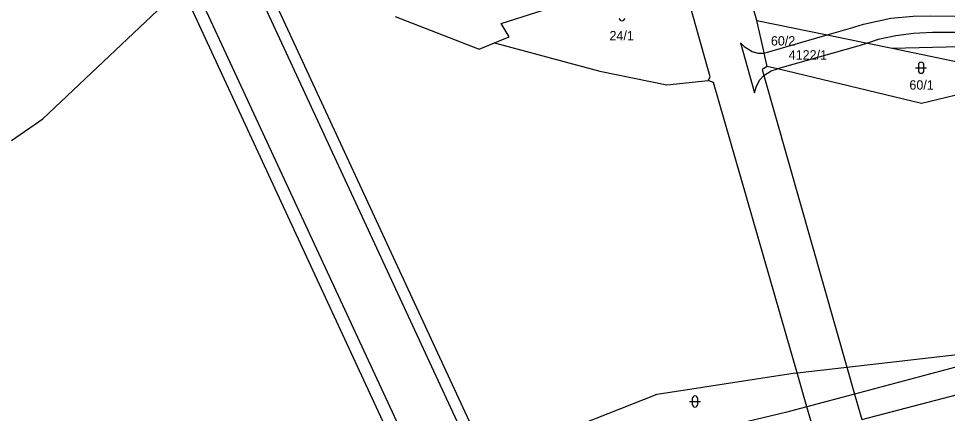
# Model space of a CAD drawing. Extents: x -869103 to -863415, y -1015889 to -1012477.
# Drawn here: x -867161 to -866992.3, y -1013670.1 to -1013598.4 of the extents above; entities that cross this region are included whole.
import ezdxf

# ---------------------------------------------------------------- set-up
doc = ezdxf.new("R2010")
doc.units = 0
for name, color, linetype in [('Hranice parcel', 7, 'Continuous'), ('Parcelní čísla', 7, 'Continuous'), ('Vnitřní kresba', 7, 'Continuous'), ('Značky kultur', 7, 'Continuous')]:
    doc.layers.add(name, color=color, linetype=linetype)

msp = doc.modelspace()

# ---------------------------------------------------------------- linework, layer by layer
at = {"layer": 'Hranice parcel'}
for p, q in [((-867026.95, -1013598.79), (-867029.19, -1013590.97)), ((-867026.95, -1013598.79), (-867014.17, -1013601.39)), ((-867014.17, -1013601.39), (-867006.87, -1013602.88)), ((-867006.87, -1013602.88), (-867002.34, -1013603.8)), ((-867010.61, -1013661.73), (-866979.55, -1013658.21)), ((-867019.63, -1013662.75), (-867010.61, -1013661.73)), ((-867007.9, -1013671.22), (-866989.1, -1013666.33)), ((-867009.21, -1013666.63), (-867017.85, -1013668.93)), ((-867017.85, -1013668.93), (-867021.76, -1013669.97))]:
    msp.add_line(p, q, dxfattribs=at)
for points in [[(-867002.34, -1013603.8), (-866968.1, -1013602.98), (-866954.97, -1013598.9), (-866910.11, -1013584.32), (-866889.49, -1013581.79)], [(-867074.61, -1013602.85), (-867071.96, -1013601.76), (-867073.41, -1013599.32), (-867043.49, -1013589.76)], [(-866959.04, -1013588.92), (-866961.43, -1013590.1), (-866965.81, -1013592.64), (-866972.66, -1013597.32), (-866974.84, -1013598.49), (-866977.52, -1013599.7), (-866980.63, -1013600.69), (-866983.41, -1013601.01), (-866989.36, -1013600.99), (-866995.06, -1013600.96), (-866998.51, -1013601.12), (-867001.7, -1013601.55), (-867004.91, -1013602.24), (-867006.87, -1013602.88)], [(-867014.17, -1013601.39), (-867009.53, -1013600.05), (-867009.13, -1013599.93), (-867007.59, -1013599.45), (-867002.62, -1013598.38), (-866998.56, -1013597.99), (-866995.31, -1013597.91), (-866989.59, -1013598.01), (-866983.68, -1013597.96), (-866981.23, -1013597.69), (-866978.78, -1013596.98), (-866976.15, -1013595.75), (-866974.85, -1013595.06), (-866969.77, -1013591.57)], [(-867162.32, -1013620.55), (-867156.64, -1013616.62), (-867131.37, -1013592.73)], [(-867074.61, -1013602.85), (-867055.46, -1013607.98), (-867043.31, -1013610.48), (-867035.8, -1013609.68), (-867035.45, -1013609.02), (-867040.08, -1013592.39)], [(-867092.63, -1013598.05), (-867077.36, -1013603.98), (-867074.61, -1013602.85)], [(-867025.61, -1013604.71), (-867025.69, -1013604.35), (-867026.95, -1013598.79)], [(-867025.61, -1013604.71), (-867021.25, -1013603.44), (-867014.17, -1013601.39)], [(-867006.87, -1013602.88), (-867008.2, -1013603.31), (-867008.61, -1013603.42), (-867020.42, -1013606.79), (-867023.18, -1013607.58)], [(-867002.34, -1013603.8), (-866987.29, -1013606.93), (-866968.28, -1013606.97)], [(-867023.18, -1013607.58), (-867025.06, -1013607.13), (-867025.61, -1013604.71)], [(-866968.28, -1013606.97), (-866997.06, -1013613.88), (-867023.18, -1013607.58)], [(-866979.55, -1013658.21), (-866985.59, -1013660.35), (-867009.21, -1013666.63)], [(-867069.83, -1013676.13), (-867067.17, -1013675.34), (-867045.06, -1013666.62), (-867020.36, -1013662.83), (-867019.63, -1013662.75)], [(-867021.76, -1013669.97), (-867047.84, -1013676.2), (-867047.56, -1013677.11)]]:
    msp.add_lwpolyline(points, dxfattribs=at)
at = {"layer": 'Vnitřní kresba'}
for p, q in [((-867118.36, -1013591.91), (-867079.02, -1013676.74)), ((-867116.15, -1013591.77), (-867076.85, -1013676.55)), ((-867091.55, -1013678.65), (-867131.37, -1013592.73)), ((-867129.02, -1013592.58), (-867089.34, -1013678.11)), ((-867025.06, -1013607.13), (-867026, -1013607.66)), ((-867026, -1013607.66), (-867025.69, -1013608.75)), ((-867025.69, -1013608.75), (-867010.61, -1013661.73)), ((-867034.82, -1013610.05), (-867035.8, -1013609.68)), ((-867019.63, -1013662.75), (-867034.82, -1013610.05)), ((-867017.85, -1013668.93), (-867019.63, -1013662.75)), ((-867010.61, -1013661.73), (-867009.21, -1013666.63)), ((-867009.21, -1013666.63), (-867007.9, -1013671.22)), ((-867016.54, -1013673.47), (-867017.85, -1013668.93))]:
    msp.add_line(p, q, dxfattribs=at)
for points in [[(-867029.94, -1013602.83), (-867029.22, -1013603.51), (-867027.79, -1013604.43), (-867026.78, -1013604.69), (-867025.61, -1013604.71)], [(-867029.94, -1013602.83), (-867027.34, -1013611.92), (-867027.07, -1013610.89), (-867026.47, -1013609.62), (-867025.69, -1013608.75)], [(-867025.69, -1013608.75), (-867024.33, -1013607.91), (-867023.18, -1013607.58)]]:
    msp.add_lwpolyline(points, dxfattribs=at)
at = {"layer": 'Značky kultur'}
for p, q in [((-866997.6, -1013606.86), (-866997.6, -1013607.86)), ((-866996.6, -1013607.86), (-866996.6, -1013606.86)), ((-866998.1, -1013607.36), (-866996.1, -1013607.36)), ((-867039.18, -1013667.97), (-867037.18, -1013667.97)), ((-867038.68, -1013667.47), (-867038.68, -1013668.47)), ((-867037.68, -1013668.47), (-867037.68, -1013667.47))]:
    msp.add_line(p, q, dxfattribs=at)
for centre, start, end in [((-867051.43, -1013598.34), 180, 359.9879), ((-866997.1, -1013606.86), 0, 180), ((-866997.1, -1013607.86), 180, 359.9879), ((-867038.18, -1013667.47), 0, 180), ((-867038.18, -1013668.47), 180, 359.9879)]:
    msp.add_arc(centre, 0.5, start, end, dxfattribs=at)

# ---------------------------------------------------------------- texts
at = {"layer": 'Parcelní čísla'}
for s, p in [('24/1', (-867053.71, -1013602.39)), ('60/2', (-867024.39, -1013603.33)), ('4122/1', (-867021.15, -1013605.88)), ('60/1', (-866999.23, -1013611.34))]:
    msp.add_text(s, height=1.7, dxfattribs=at).set_placement(p)

doc.saveas('drawing.dxf')
